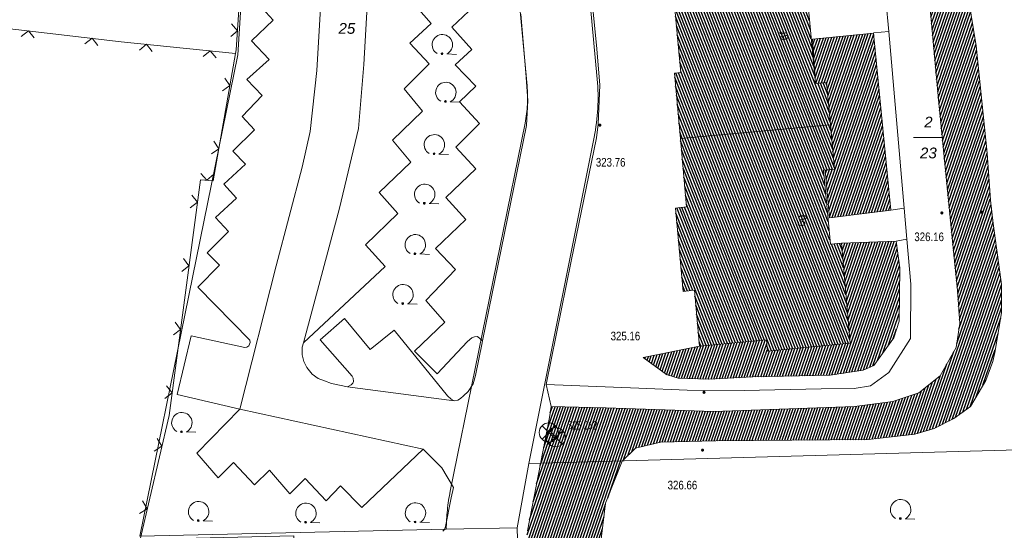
# Model space of a CAD drawing. Header units: metres. Extents: x 345144 to 348639, y 5629211 to 5635235.
# Tile 1042 of 1056: x 347781 to 347858, y 5631295 to 5631334. Entities that reach past the tile are written whole.
import ezdxf
from ezdxf.enums import TextEntityAlignment as Align

# ---------------------------------------------------------------- set-up
doc = ezdxf.new("R2010")
doc.units = ezdxf.units.M
doc.header["$MEASUREMENT"] = 0
for name, color, linetype in [('028 Geländeform', 7, 'Continuous'), ('028 Geländeform Ausg.', 7, 'Continuous'), ('065-066 Ver_Entsorgung', 7, 'Continuous'), ('065-066 Ver_Entsorgung Ausg.', 7, 'Continuous'), ('081-083 Topographie', 7, 'Continuous'), ('AX Flurstück', 7, 'Continuous'), ('AX Gebäude', 7, 'Continuous'), ('Definitionslinie', 7, 'Continuous'), ('Präsentationsobjekt -Text (punktförmig)', 7, 'Continuous')]:
    doc.layers.add(name, color=color, linetype=linetype)
doc.styles.add('ARIAL', font='arial.ttf', dxfattribs={"height": 1})
doc.styles.add('ARIALIT', font='ariali.ttf', dxfattribs={"height": 1})
doc.styles.add('DIN-6776-IT', font='txt', dxfattribs={"height": 1})
pattern_1 = [(250.9552151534, (0, 0), (0.1890527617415, -0.065261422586), [])]
pattern_2 = [(111.5294117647, (0, 0), (-0.186045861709, -0.07339575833), [])]

# ---------------------------------------------------------------- blocks, each defined once
blk = doc.blocks.new('alk_3504_nrw')
at = {"color": 134, "lineweight": 5, "true_color": 0x00b2b2, "flags": 128}
for points in [[(-0.729333, -0.684), (-0.707333, -0.707333), (0.707333, 0.707333)], [(-0.707333, 0.707333), (0.707333, -0.707333)]]:
    blk.add_lwpolyline(points, dxfattribs=at)
at = {"color": 134, "lineweight": 5, "true_color": 0x00b2b2}
for start, end in [(90, -90), (-90, 90)]:
    blk.add_arc((0, 0), 1, start, end, dxfattribs=at)
blk = doc.blocks.new('alk_043x_nrw')
h = blk.add_hatch(color=7)
edge = h.paths.add_edge_path(flags=0)
edge.add_arc((0, 0), 1, 180, 360, ccw=False)
edge.add_arc((0, 0), 1, 0, 180, ccw=False)
blk = doc.blocks.new('alk_7100_nrwx2')
at = {"true_color": 0x2e2e2e}
h = blk.add_hatch(color=250, dxfattribs=at)
edge = h.paths.add_edge_path(flags=0)
edge.add_arc((0.024073, -0.597267), 0.057254, 180, 360, ccw=False)
edge.add_arc((0.024073, -0.597267), 0.057255, 0, 180, ccw=False)
at = {"color": 250, "lineweight": 5, "true_color": 0x2e2e2e, "flags": 128}
blk.add_lwpolyline([(0.349382, -0.597267), (1, -0.597267)], dxfattribs=at)
at = {"color": 250, "lineweight": 5, "true_color": 0x2e2e2e}
for centre, radius, start, end in [((0.024073, 0.012362), 0.690995, -61.91481688, -118.08518312), ((0.024073, -0.597267), 0.057255, 0, 180), ((0.024073, -0.597267), 0.057254, 180, 0)]:
    blk.add_arc(centre, radius, start, end, dxfattribs=at)

msp = doc.modelspace()

# ---------------------------------------------------------------- hatches: boundary and pattern name
at = {"layer": '028 Geländeform', "true_color": 0xb27500}
h = msp.add_hatch(dxfattribs=at)
h.set_pattern_fill('_USER', color=44, scale=0.2, angle=250.95521515, style=0, pattern_type=0)
h.set_pattern_definition(pattern_1)
h.paths.add_polyline_path([(347852.816, 5631328.166), (347851.378, 5631344.04), (347851.378, 5631344.04), (347852.228, 5631342.522), (347852.228, 5631342.522), (347854.162, 5631338.667), (347854.162, 5631338.667), (347855.158, 5631336.035), (347855.158, 5631336.035), (347855.756, 5631332.355), (347855.756, 5631332.355), (347856.619, 5631323.973), (347856.619, 5631323.973), (347856.872, 5631320.32), (347856.872, 5631320.32), (347857.098, 5631318.505), (347857.098, 5631318.505), (347857.542, 5631315.28), (347857.542, 5631315.28), (347857.73, 5631313.737), (347857.73, 5631313.737), (347857.75, 5631311.521), (347857.75, 5631311.521), (347857.217, 5631308.436), (347857.217, 5631308.436), (347857.061, 5631307.746), (347857.061, 5631307.746), (347856.509, 5631306.258), (347856.509, 5631306.258), (347855.331, 5631304.219), (347855.331, 5631304.219), (347854.017, 5631303.282), (347854.017, 5631303.282), (347852.483, 5631302.515), (347852.483, 5631302.515), (347850.985, 5631302.067), (347850.985, 5631302.067), (347847.335, 5631301.638), (347847.335, 5631301.638), (347835.452, 5631301.558), (347835.452, 5631301.558), (347831.142, 5631301.448), (347831.142, 5631301.448), (347829.191, 5631300.983), (347829.191, 5631300.983), (347828.153, 5631299.961), (347828.153, 5631299.961), (347826.862, 5631296.684), (347826.862, 5631296.684), (347826.105, 5631290.471), (347826.105, 5631290.471), (347826.716, 5631285.045), (347826.716, 5631285.045), (347824.147, 5631284.937), (347824.147, 5631284.937), (347822.434, 5631284.879), (347822.434, 5631284.879), (347821.334, 5631284.853), (347821.334, 5631284.853), (347820.742, 5631284.862), (347820.742, 5631284.862), (347820.702, 5631293.655), (347820.702, 5631293.655), (347820.765, 5631294.538), (347820.765, 5631294.538), (347822.49, 5631303.364), (347822.49, 5631303.364), (347822.62, 5631304.214), (347822.62, 5631304.214), (347826.914, 5631304.131), (347826.914, 5631304.131), (347831.494, 5631303.962), (347831.494, 5631303.962), (347835.272, 5631303.842), (347835.272, 5631303.842), (347846.283, 5631304.236), (347846.283, 5631304.236), (347849.269, 5631304.602), (347849.269, 5631304.602), (347851.3, 5631305.296), (347851.3, 5631305.296), (347852.954, 5631306.608), (347852.954, 5631306.608), (347854.195, 5631308.813), (347854.195, 5631308.813), (347854.485, 5631310.703), (347854.485, 5631310.703), (347854.306, 5631313.306), (347854.306, 5631313.306), (347854.022, 5631316.08), (347854.022, 5631316.08)], flags=0)
h = msp.add_hatch(dxfattribs=at)
h.set_pattern_fill('_USER', color=44, scale=0.2, angle=250.95521515, style=0, pattern_type=0)
h.set_pattern_definition(pattern_1)
h.paths.add_polyline_path([(347842.998, 5631332.875), (347847.765, 5631333.346), (347847.765, 5631333.346), (347849.11, 5631319.528), (347849.11, 5631319.528), (347844.323, 5631318.948), (347844.323, 5631318.948), (347843.992, 5631322.665), (347843.992, 5631322.665), (347844.723, 5631322.733), (347844.723, 5631322.733), (347844.394, 5631326.211), (347844.394, 5631326.211), (347844.085, 5631329.494), (347844.085, 5631329.494), (347843.232, 5631329.417), (347843.232, 5631329.417)], flags=0)
h = msp.add_hatch(dxfattribs=at)
h.set_pattern_fill('_USER', color=44, scale=0.2, angle=250.95521515, style=0, pattern_type=0)
h.set_pattern_definition(pattern_1)
h.paths.add_polyline_path([(347849.522, 5631317.11), (347849.815, 5631315.031), (347849.815, 5631315.031), (347849.751, 5631310.88), (347849.751, 5631310.88), (347849.336, 5631309.578), (347849.336, 5631309.578), (347847.791, 5631307.425), (347847.791, 5631307.425), (347846.951, 5631307.069), (347846.951, 5631307.069), (347844.371, 5631306.673), (347844.371, 5631306.673), (347838.308, 5631306.525), (347838.308, 5631306.525), (347834.906, 5631306.345), (347834.906, 5631306.345), (347832.511, 5631306.443), (347832.511, 5631306.443), (347831.601, 5631306.707), (347831.601, 5631306.707), (347829.792, 5631308.051), (347829.792, 5631308.051), (347834.187, 5631308.932), (347834.187, 5631308.932), (347839.401, 5631309.415), (347839.401, 5631309.415), (347839.484, 5631308.537), (347839.484, 5631308.537), (347845.943, 5631309.155), (347845.943, 5631309.155), (347845.258, 5631316.958), (347845.258, 5631316.958)], flags=0)
at = {"layer": 'AX Gebäude', "true_color": 0x4f4f4f}
h = msp.add_hatch(dxfattribs=at)
h.set_pattern_fill('_USER', color=251, scale=0.2, angle=111.52941176, style=0, pattern_type=0)
h.set_pattern_definition(pattern_2)
h.paths.add_polyline_path([(347831.203, 5631341.32), (347842.894, 5631342.399), (347843.208, 5631338.933), (347842.342, 5631338.855), (347843.232, 5631329.417), (347844.096, 5631329.492), (347844.402, 5631326.195), (347832.691, 5631325.122), (347832.229, 5631330.213), (347832.727, 5631330.259), (347832.187, 5631336.099), (347831.694, 5631336.049)], flags=0)
h = msp.add_hatch(dxfattribs=at)
h.set_pattern_fill('_USER', color=251, scale=0.2, angle=111.52941176, style=0, pattern_type=0)
h.set_pattern_definition(pattern_2)
h.paths.add_polyline_path([(347832.691, 5631325.122), (347844.402, 5631326.195), (347844.722, 5631322.733), (347843.856, 5631322.653), (347844.392, 5631316.878), (347845.258, 5631316.958), (347845.943, 5631309.156), (347839.484, 5631308.537), (347839.401, 5631309.416), (347834.187, 5631308.933), (347833.784, 5631313.291), (347832.919, 5631313.196), (347832.312, 5631319.704), (347833.178, 5631319.784)], flags=0)

# ---------------------------------------------------------------- linework, layer by layer
at = {"layer": '081-083 Topographie', "color": 7, "linetype": 'Continuous', "lineweight": 5, "flags": 128}
for points in [[(347797.997, 5631331.747), (347798.049, 5631332.044), (347798.049, 5631332.044), (347800.222, 5631364.957)], [(347824.888, 5631360.848), (347824.641, 5631357.361), (347824.641, 5631357.361), (347824.347, 5631352.965), (347824.347, 5631352.965), (347824.376, 5631351.773), (347824.376, 5631351.773), (347824.603, 5631348.401), (347824.603, 5631348.401), (347824.883, 5631345.573), (347824.883, 5631345.573), (347825.268, 5631341.312), (347825.268, 5631341.312), (347826.185, 5631332.121), (347826.185, 5631332.121), (347826.417, 5631329.276), (347826.417, 5631329.276), (347826.281, 5631326.239), (347826.281, 5631326.239), (347826.154, 5631325.184), (347826.154, 5631325.184), (347824.179, 5631315.559), (347824.179, 5631315.559), (347822.235, 5631305.935)], [(347798.339, 5631304.023), (347801.157, 5631315.184), (347801.157, 5631315.184), (347803.19, 5631322.893), (347803.19, 5631322.893), (347803.821, 5631325.682), (347803.821, 5631325.682), (347804.322, 5631330.419), (347804.322, 5631330.419), (347804.695, 5631336.635)], [(347803.289, 5631309.19), (347806.103, 5631319.703), (347806.103, 5631319.703), (347807.593, 5631325.894), (347807.593, 5631325.894), (347807.988, 5631330.897), (347807.988, 5631330.897), (347808.318, 5631336.389)], [(347798.339, 5631304.023), (347793.438, 5631305.17), (347793.438, 5631305.17), (347794.539, 5631309.733), (347794.539, 5631309.733), (347798.722, 5631308.816), (347798.722, 5631308.816), (347798.876, 5631308.853), (347798.876, 5631308.853), (347799.019, 5631308.955), (347799.019, 5631308.955), (347799.132, 5631309.218), (347799.132, 5631309.218), (347799.114, 5631309.404), (347799.114, 5631309.404), (347795.062, 5631313.536), (347795.062, 5631313.536), (347796.731, 5631315.24), (347796.731, 5631315.24), (347795.781, 5631316.201), (347795.781, 5631316.201), (347797.452, 5631317.861), (347797.452, 5631317.861), (347796.432, 5631318.964), (347796.432, 5631318.964), (347798.068, 5631320.481), (347798.068, 5631320.481), (347797.092, 5631321.567), (347797.092, 5631321.567), (347798.765, 5631323.122), (347798.765, 5631323.122), (347797.787, 5631324.126), (347797.787, 5631324.126), (347799.471, 5631325.793), (347799.471, 5631325.793), (347798.515, 5631326.852), (347798.515, 5631326.852), (347800.082, 5631328.472), (347800.082, 5631328.472), (347798.874, 5631329.734), (347798.874, 5631329.734), (347800.607, 5631331.285), (347800.607, 5631331.285), (347799.229, 5631332.749), (347799.229, 5631332.749), (347800.941, 5631334.349), (347800.941, 5631334.349), (347799.493, 5631335.911)], [(347803.289, 5631309.19), (347809.677, 5631315.133), (347809.677, 5631315.133), (347808.123, 5631316.842), (347808.123, 5631316.842), (347810.645, 5631319.273), (347810.645, 5631319.273), (347809.197, 5631320.903), (347809.197, 5631320.903), (347811.655, 5631323.27), (347811.655, 5631323.27), (347810.238, 5631324.982), (347810.238, 5631324.982), (347812.584, 5631327.254), (347812.584, 5631327.254), (347811.153, 5631329.004), (347811.153, 5631329.004), (347813.105, 5631330.947), (347813.105, 5631330.947), (347811.601, 5631332.57), (347811.601, 5631332.57), (347813.247, 5631334.097), (347813.247, 5631334.097), (347811.728, 5631335.828)], [(347848.728, 5631335.943), (347848.944, 5631333.482), (347848.944, 5631333.482), (347850.155, 5631319.68), (347850.155, 5631319.68), (347850.366, 5631317.269), (347850.366, 5631317.269), (347850.675, 5631313.754), (347850.675, 5631313.754), (347850.631, 5631309.537), (347850.631, 5631309.537), (347848.951, 5631306.865), (347848.951, 5631306.865), (347847.534, 5631305.845), (347847.534, 5631305.845), (347846.245, 5631305.617), (347846.245, 5631305.617), (347843.678, 5631305.614), (347843.678, 5631305.614), (347837.667, 5631305.472), (347837.667, 5631305.472), (347833.218, 5631305.487), (347833.218, 5631305.487), (347829.464, 5631305.641), (347829.464, 5631305.641), (347822.235, 5631305.935)], [(347817.26, 5631309.351), (347816.871, 5631309.674), (347816.871, 5631309.674), (347816.639, 5631309.661), (347816.639, 5631309.661), (347816.427, 5631309.571), (347816.427, 5631309.571), (347816.098, 5631309.292), (347816.098, 5631309.292), (347813.721, 5631306.766), (347813.721, 5631306.766), (347811.964, 5631308.528), (347811.964, 5631308.528), (347814.307, 5631310.801), (347814.307, 5631310.801), (347812.841, 5631312.489), (347812.841, 5631312.489), (347813.426, 5631313.124), (347813.426, 5631313.124), (347815.154, 5631314.915), (347815.154, 5631314.915), (347813.588, 5631316.554), (347813.588, 5631316.554), (347814.164, 5631317.102), (347814.164, 5631317.102), (347815.949, 5631318.803), (347815.949, 5631318.803), (347814.405, 5631320.535), (347814.405, 5631320.535), (347816.737, 5631322.757), (347816.737, 5631322.757), (347815.186, 5631324.454), (347815.186, 5631324.454), (347817.013, 5631326.289), (347817.013, 5631326.289), (347815.466, 5631327.974), (347815.466, 5631327.974), (347816.726, 5631329.205), (347816.726, 5631329.205), (347815.131, 5631330.87), (347815.131, 5631330.87), (347816.435, 5631332.067), (347816.435, 5631332.067), (347814.869, 5631333.81), (347814.869, 5631333.81), (347816.182, 5631335.056)], [(347820.252, 5631334.809), (347820.648, 5631330.254), (347820.648, 5631330.254), (347820.797, 5631328.09), (347820.797, 5631328.09), (347820.694, 5631326.127), (347820.694, 5631326.127), (347817.26, 5631309.351)], [(347774.589, 5631334.365), (347775.046, 5631334.312), (347775.046, 5631334.312), (347789.082, 5631332.676), (347789.082, 5631332.676), (347797.997, 5631331.747)], [(347847.763, 5631333.372), (347848.944, 5631333.482)], [(347797.997, 5631331.747), (347796.257, 5631321.835), (347796.257, 5631321.835), (347795.248, 5631321.91), (347795.248, 5631321.91), (347792.818, 5631303.519), (347792.818, 5631303.519), (347790.55, 5631293.857), (347790.55, 5631293.857), (347802.535, 5631294.139), (347802.535, 5631294.139), (347801.928, 5631282.275), (347801.928, 5631282.275), (347801.043, 5631265.987)], [(347849.11, 5631319.528), (347850.155, 5631319.68)], [(347849.522, 5631317.11), (347850.366, 5631317.269)], [(347806.738, 5631305.758), (347807.016, 5631305.913), (347807.016, 5631305.913), (347807.145, 5631306.038), (347807.145, 5631306.038), (347807.195, 5631306.163), (347807.195, 5631306.163), (347807.169, 5631306.431), (347807.169, 5631306.431), (347807.09, 5631306.584), (347807.09, 5631306.584), (347804.597, 5631309.415), (347804.597, 5631309.415), (347806.493, 5631311.097), (347806.493, 5631311.097), (347808.504, 5631308.681), (347808.504, 5631308.681), (347810.369, 5631310.177), (347810.369, 5631310.177), (347814.53, 5631305.057), (347814.53, 5631305.057), (347814.804, 5631304.783), (347814.804, 5631304.783), (347815.036, 5631304.67)], [(347803.289, 5631309.19), (347803.187, 5631308.84), (347803.187, 5631308.84), (347803.178, 5631308.261), (347803.178, 5631308.261), (347803.325, 5631307.737), (347803.325, 5631307.737), (347803.551, 5631307.259), (347803.551, 5631307.259), (347803.965, 5631306.758), (347803.965, 5631306.758), (347804.448, 5631306.396), (347804.448, 5631306.396), (347804.92, 5631306.217), (347804.92, 5631306.217), (347805.478, 5631306.02), (347805.478, 5631306.02), (347806.738, 5631305.758)], [(347815.036, 5631304.67), (347815.345, 5631304.726), (347815.345, 5631304.726), (347815.54, 5631304.85), (347815.54, 5631304.85), (347815.768, 5631305.058), (347815.768, 5631305.058), (347816.136, 5631305.388), (347816.136, 5631305.388), (347816.541, 5631306.002), (347816.541, 5631306.002), (347816.716, 5631306.632), (347816.716, 5631306.632), (347817.225, 5631309.177), (347817.225, 5631309.177), (347817.26, 5631309.351)], [(347806.738, 5631305.758), (347815.036, 5631304.67)], [(347822.235, 5631305.935), (347822.62, 5631304.214), (347822.62, 5631304.214), (347822.49, 5631303.364), (347822.49, 5631303.364), (347820.765, 5631294.538)], [(347798.339, 5631304.023), (347794.981, 5631300.576), (347794.981, 5631300.576), (347796.638, 5631298.663), (347796.638, 5631298.663), (347797.845, 5631299.866), (347797.845, 5631299.866), (347799.463, 5631298.121), (347799.463, 5631298.121), (347800.647, 5631299.264), (347800.647, 5631299.264), (347802.236, 5631297.424), (347802.236, 5631297.424), (347803.413, 5631298.615), (347803.413, 5631298.615), (347805.071, 5631296.862), (347805.071, 5631296.862), (347806.168, 5631298.048), (347806.168, 5631298.048), (347807.837, 5631296.356), (347807.837, 5631296.356), (347812.637, 5631300.887)], [(347798.339, 5631304.023), (347812.637, 5631300.887)], [(347812.637, 5631300.887), (347814.093, 5631299.43), (347814.093, 5631299.43), (347814.986, 5631297.916), (347814.986, 5631297.916), (347814.824, 5631297.09), (347814.824, 5631297.09), (347814.362, 5631294.857), (347814.362, 5631294.857), (347814.293, 5631294.636), (347814.293, 5631294.636), (347814.153, 5631294.49)]]:
    msp.add_lwpolyline(points, dxfattribs=at)
at = {"layer": 'AX Flurstück', "color": 8, "linetype": 'Continuous', "lineweight": 13, "true_color": 0x808080, "flags": 128}
for points in [[(347776.924, 5631366.715), (347797.298, 5631368.94), (347800.425, 5631367.592), (347798.174, 5631331.65), (347790.534, 5631294.105), (347814.433, 5631294.655), (347819.952, 5631294.771), (347823.315, 5631175.605), (347822.789, 5631171.013)], [(347818.719, 5631350.898), (347820.731, 5631329.232), (347820.731, 5631329.232), (347820.74784, 5631329.050099), (347820.758026, 5631328.867699), (347820.768232, 5631328.684932), (347820.771742, 5631328.501907), (347820.775257, 5631328.318637), (347820.772054, 5631328.135355), (347820.768849, 5631327.95195), (347820.758921, 5631327.768781), (347820.748993, 5631327.585612), (347820.732355, 5631327.402925), (347820.715728, 5631327.220362), (347820.692423, 5631327.038526), (347820.66915, 5631326.856934), (347820.639247, 5631326.676312), (347820.609405, 5631326.496053), (347820.573, 5631326.317), (347820.573, 5631326.317), (347814.744, 5631297.624), (347814.744, 5631297.624), (347814.706776, 5631297.441119), (347814.673966, 5631297.257382), (347814.641127, 5631297.073485), (347814.612729, 5631296.888836), (347814.584313, 5631296.704081), (347814.56036, 5631296.51868), (347814.536399, 5631296.333225), (347814.516916, 5631296.147232), (347814.497434, 5631295.961239), (347814.482441, 5631295.774816), (347814.467452, 5631295.588446), (347814.456958, 5631295.401755), (347814.446471, 5631295.215172), (347814.44048, 5631295.028375), (347814.434494, 5631294.84174), (347814.433, 5631294.655), (347814.433, 5631294.655), (347790.534, 5631294.105), (347798.174, 5631331.65), (347800.425, 5631367.592)], [(347824.194, 5631351.406), (347826.205, 5631329.74), (347826.205, 5631329.74), (347826.231128, 5631329.458414), (347826.246964, 5631329.176049), (347826.262832, 5631328.893115), (347826.268345, 5631328.609776), (347826.273866, 5631328.326057), (347826.268997, 5631328.042312), (347826.264125, 5631327.758376), (347826.248856, 5631327.474797), (347826.233587, 5631327.191218), (347826.207941, 5631326.908376), (347826.182312, 5631326.625723), (347826.146356, 5631326.344187), (347826.110447, 5631326.063028), (347826.064286, 5631325.783359), (347826.018218, 5631325.504252), (347825.962, 5631325.227), (347825.962, 5631325.227), (347820.876, 5631299.777), (347819.952, 5631294.771), (347814.433, 5631294.655), (347814.433, 5631294.655), (347814.434494, 5631294.84174), (347814.44048, 5631295.028375), (347814.446471, 5631295.215172), (347814.456958, 5631295.401755), (347814.467452, 5631295.588446), (347814.482441, 5631295.774816), (347814.497434, 5631295.961239), (347814.516916, 5631296.147232), (347814.536399, 5631296.333225), (347814.56036, 5631296.51868), (347814.584313, 5631296.704081), (347814.612729, 5631296.888836), (347814.641127, 5631297.073485), (347814.673966, 5631297.257382), (347814.706776, 5631297.441119), (347814.744, 5631297.624), (347814.744, 5631297.624), (347820.573, 5631326.317), (347820.573, 5631326.317), (347820.609405, 5631326.496053), (347820.639247, 5631326.676312), (347820.66915, 5631326.856934), (347820.692423, 5631327.038526), (347820.715728, 5631327.220362), (347820.732355, 5631327.402925), (347820.748993, 5631327.585612), (347820.758921, 5631327.768781), (347820.768849, 5631327.95195), (347820.772054, 5631328.135355), (347820.775257, 5631328.318637), (347820.771742, 5631328.501907), (347820.768232, 5631328.684932), (347820.758026, 5631328.867699), (347820.74784, 5631329.050099), (347820.731, 5631329.232), (347820.731, 5631329.232), (347818.719, 5631350.898)], [(347860.897, 5631300.893), (347820.876, 5631299.777), (347825.962, 5631325.227), (347825.962, 5631325.227), (347826.018218, 5631325.504252), (347826.064286, 5631325.783359), (347826.110447, 5631326.063028), (347826.146356, 5631326.344187), (347826.182312, 5631326.625723), (347826.207941, 5631326.908376), (347826.233587, 5631327.191218), (347826.248856, 5631327.474797), (347826.264125, 5631327.758376), (347826.268997, 5631328.042312), (347826.273866, 5631328.326057), (347826.268345, 5631328.609776), (347826.262832, 5631328.893115), (347826.246964, 5631329.176049), (347826.231128, 5631329.458414), (347826.205, 5631329.74), (347826.205, 5631329.74), (347824.194, 5631351.406)], [(347822.789, 5631171.013), (347823.315, 5631175.605), (347819.952, 5631294.771), (347820.876, 5631299.777), (347860.897, 5631300.893), (347860.92, 5631296.907), (347861.482, 5631283.258)]]:
    msp.add_lwpolyline(points, dxfattribs=at)
at = {"layer": 'AX Gebäude', "color": 7, "linetype": 'Continuous', "lineweight": 5, "flags": 128}
for points in [[(347831.203, 5631341.32), (347842.894, 5631342.399), (347843.208, 5631338.933), (347842.342, 5631338.855), (347843.232, 5631329.417), (347844.096, 5631329.492), (347844.402, 5631326.195), (347832.691, 5631325.122), (347832.229, 5631330.213), (347832.727, 5631330.259), (347832.187, 5631336.099), (347831.694, 5631336.049), (347831.203, 5631341.32)], [(347832.691, 5631325.122), (347844.402, 5631326.195), (347844.722, 5631322.733), (347843.856, 5631322.653), (347844.392, 5631316.878), (347845.258, 5631316.958), (347845.943, 5631309.156), (347839.484, 5631308.537), (347839.401, 5631309.416), (347834.187, 5631308.933), (347833.784, 5631313.291), (347832.919, 5631313.196), (347832.312, 5631319.704), (347833.178, 5631319.784), (347832.691, 5631325.122)]]:
    msp.add_lwpolyline(points, dxfattribs=at)
at = {"layer": 'Definitionslinie', "color": 7, "linetype": 'Continuous', "lineweight": 5, "flags": 128}
for points in [[(347798.049, 5631332.044), (347800.222, 5631364.957)], [(347825.268, 5631341.312), (347826.185, 5631332.121)], [(347804.322, 5631330.419), (347804.695, 5631336.635)], [(347807.988, 5631330.897), (347808.318, 5631336.389)], [(347799.493, 5631335.911), (347800.941, 5631334.349)], [(347811.728, 5631335.828), (347813.247, 5631334.097)], [(347848.728, 5631335.943), (347848.944, 5631333.482)], [(347814.869, 5631333.81), (347816.182, 5631335.056)], [(347820.252, 5631334.809), (347820.648, 5631330.254)], [(347774.589, 5631334.365), (347775.046, 5631334.312), (347775.046, 5631334.312), (347789.082, 5631332.676)], [(347797.615, 5631333.067), (347798.147, 5631333.533), (347797.681, 5631334.065)], [(347797.615, 5631333.067), (347798.147, 5631333.533), (347797.681, 5631334.065)], [(347799.229, 5631332.749), (347800.941, 5631334.349)], [(347811.601, 5631332.57), (347813.247, 5631334.097)], [(347814.869, 5631333.81), (347816.435, 5631332.067)], [(347782.274, 5631332.966), (347781.836, 5631333.521), (347781.281, 5631333.082)], [(347782.274, 5631332.966), (347781.836, 5631333.521), (347781.281, 5631333.082)], [(347847.763, 5631333.372), (347848.944, 5631333.482)], [(347848.944, 5631333.482), (347850.155, 5631319.68)], [(347787.241, 5631332.387), (347786.802, 5631332.942), (347786.247, 5631332.503)], [(347787.241, 5631332.387), (347786.802, 5631332.942), (347786.247, 5631332.503)], [(347789.082, 5631332.676), (347797.997, 5631331.747)], [(347791.498, 5631331.921), (347791.053, 5631332.471), (347790.504, 5631332.025)], [(347791.498, 5631331.921), (347791.053, 5631332.471), (347790.504, 5631332.025)], [(347799.229, 5631332.749), (347800.607, 5631331.285)], [(347811.601, 5631332.57), (347813.105, 5631330.947)], [(347796.472, 5631331.403), (347796.026, 5631331.952), (347795.477, 5631331.507)], [(347796.472, 5631331.403), (347796.026, 5631331.952), (347795.477, 5631331.507)], [(347796.257, 5631321.835), (347797.997, 5631331.747)], [(347797.997, 5631331.747), (347798.049, 5631332.044)], [(347815.131, 5631330.87), (347816.435, 5631332.067)], [(347826.185, 5631332.121), (347826.417, 5631329.276)], [(347798.874, 5631329.734), (347800.607, 5631331.285)], [(347807.593, 5631325.894), (347807.988, 5631330.897)], [(347811.153, 5631329.004), (347813.105, 5631330.947)], [(347815.131, 5631330.87), (347816.726, 5631329.205)], [(347803.821, 5631325.682), (347804.322, 5631330.419)], [(347820.648, 5631330.254), (347820.797, 5631328.09)], [(347796.98, 5631328.847), (347797.559, 5631329.253), (347797.153, 5631329.832)], [(347796.98, 5631328.847), (347797.559, 5631329.253), (347797.153, 5631329.832)], [(347798.874, 5631329.734), (347800.082, 5631328.472)], [(347815.466, 5631327.974), (347816.726, 5631329.205)], [(347826.281, 5631326.239), (347826.417, 5631329.276)], [(347798.515, 5631326.852), (347800.082, 5631328.472)], [(347811.153, 5631329.004), (347812.584, 5631327.254)], [(347815.466, 5631327.974), (347817.013, 5631326.289)], [(347820.694, 5631326.127), (347820.797, 5631328.09)], [(347798.515, 5631326.852), (347799.471, 5631325.793)], [(347810.238, 5631324.982), (347812.584, 5631327.254)], [(347815.186, 5631324.454), (347817.013, 5631326.289)], [(347817.26, 5631309.351), (347820.694, 5631326.127)], [(347826.154, 5631325.184), (347826.281, 5631326.239)], [(347797.787, 5631324.126), (347799.471, 5631325.793)], [(347803.19, 5631322.893), (347803.821, 5631325.682)], [(347806.103, 5631319.703), (347807.593, 5631325.894)], [(347796.116, 5631323.923), (347796.695, 5631324.329), (347796.289, 5631324.908)], [(347796.116, 5631323.923), (347796.695, 5631324.329), (347796.289, 5631324.908)], [(347810.238, 5631324.982), (347811.655, 5631323.27)], [(347824.179, 5631315.559), (347826.154, 5631325.184)], [(347797.787, 5631324.126), (347798.765, 5631323.122)], [(347815.186, 5631324.454), (347816.737, 5631322.757)], [(347797.092, 5631321.567), (347798.765, 5631323.122)], [(347809.197, 5631320.903), (347811.655, 5631323.27)], [(347795.291, 5631322.408), (347795.753, 5631321.873), (347796.288, 5631322.334)], [(347795.291, 5631322.408), (347795.753, 5631321.873), (347796.288, 5631322.334)], [(347801.157, 5631315.184), (347803.19, 5631322.893)], [(347814.405, 5631320.535), (347816.737, 5631322.757)], [(347792.818, 5631303.519), (347795.248, 5631321.91)], [(347795.248, 5631321.91), (347796.257, 5631321.835)], [(347797.092, 5631321.567), (347798.068, 5631320.481)], [(347794.454, 5631319.72), (347795.015, 5631320.15), (347794.585, 5631320.711)], [(347794.454, 5631319.72), (347795.015, 5631320.15), (347794.585, 5631320.711)], [(347809.197, 5631320.903), (347810.645, 5631319.273)], [(347796.432, 5631318.964), (347798.068, 5631320.481)], [(347814.405, 5631320.535), (347815.949, 5631318.803)], [(347803.289, 5631309.19), (347806.103, 5631319.703)], [(347808.123, 5631316.842), (347810.645, 5631319.273)], [(347849.11, 5631319.528), (347850.155, 5631319.68)], [(347850.155, 5631319.68), (347850.366, 5631317.269)], [(347796.432, 5631318.964), (347797.452, 5631317.861)], [(347814.164, 5631317.102), (347815.949, 5631318.803)], [(347795.781, 5631316.201), (347797.452, 5631317.861)], [(347808.123, 5631316.842), (347809.677, 5631315.133)], [(347813.588, 5631316.554), (347814.164, 5631317.102)], [(347849.522, 5631317.11), (347850.366, 5631317.269)], [(347850.366, 5631317.269), (347850.675, 5631313.754)], [(347795.781, 5631316.201), (347796.731, 5631315.24)], [(347813.588, 5631316.554), (347815.154, 5631314.915)], [(347793.799, 5631314.763), (347794.36, 5631315.193), (347793.93, 5631315.754)], [(347793.799, 5631314.763), (347794.36, 5631315.193), (347793.93, 5631315.754)], [(347822.235, 5631305.935), (347824.179, 5631315.559)], [(347795.062, 5631313.536), (347796.731, 5631315.24)], [(347798.339, 5631304.023), (347801.157, 5631315.184)], [(347803.289, 5631309.19), (347809.677, 5631315.133)], [(347813.426, 5631313.124), (347815.154, 5631314.915)], [(347850.675, 5631313.754), (347850.631, 5631309.537)], [(347795.062, 5631313.536), (347799.114, 5631309.404)], [(347812.841, 5631312.489), (347813.426, 5631313.124)], [(347812.841, 5631312.489), (347814.307, 5631310.801)], [(347793.144, 5631309.806), (347793.706, 5631310.236), (347793.275, 5631310.797)], [(347793.144, 5631309.806), (347793.706, 5631310.236), (347793.275, 5631310.797)], [(347804.597, 5631309.415), (347806.493, 5631311.097)], [(347806.493, 5631311.097), (347808.504, 5631308.681)], [(347811.964, 5631308.528), (347814.307, 5631310.801)], [(347808.504, 5631308.681), (347810.369, 5631310.177)], [(347810.369, 5631310.177), (347814.53, 5631305.057)], [(347793.438, 5631305.17), (347794.539, 5631309.733)], [(347794.539, 5631309.733), (347798.722, 5631308.816)], [(347799.019, 5631308.955), (347799.132, 5631309.218)], [(347799.114, 5631309.404), (347799.132, 5631309.218)], [(347803.187, 5631308.84), (347803.289, 5631309.19)], [(347804.597, 5631309.415), (347807.09, 5631306.584)], [(347813.721, 5631306.766), (347816.098, 5631309.292)], [(347816.098, 5631309.292), (347816.427, 5631309.571)], [(347816.427, 5631309.571), (347816.639, 5631309.661)], [(347816.639, 5631309.661), (347816.871, 5631309.674)], [(347816.716, 5631306.632), (347817.225, 5631309.177)], [(347816.871, 5631309.674), (347817.26, 5631309.351)], [(347817.225, 5631309.177), (347817.26, 5631309.351)], [(347848.951, 5631306.865), (347850.631, 5631309.537)], [(347798.722, 5631308.816), (347798.876, 5631308.853)], [(347798.876, 5631308.853), (347799.019, 5631308.955)], [(347803.187, 5631308.84), (347803.178, 5631308.261)], [(347811.964, 5631308.528), (347813.721, 5631306.766)], [(347803.178, 5631308.261), (347803.325, 5631307.737)], [(347803.325, 5631307.737), (347803.551, 5631307.259)], [(347803.551, 5631307.259), (347803.965, 5631306.758)], [(347847.534, 5631305.845), (347848.951, 5631306.865)], [(347803.965, 5631306.758), (347804.448, 5631306.396)], [(347804.448, 5631306.396), (347804.92, 5631306.217)], [(347804.92, 5631306.217), (347805.478, 5631306.02)], [(347807.09, 5631306.584), (347807.169, 5631306.431)], [(347807.145, 5631306.038), (347807.195, 5631306.163)], [(347807.169, 5631306.431), (347807.195, 5631306.163)], [(347816.541, 5631306.002), (347816.716, 5631306.632)], [(347792.489, 5631304.849), (347793.051, 5631305.279), (347792.62, 5631305.84)], [(347792.489, 5631304.849), (347793.051, 5631305.279), (347792.62, 5631305.84)], [(347805.478, 5631306.02), (347806.738, 5631305.758)], [(347806.738, 5631305.758), (347807.016, 5631305.913)], [(347806.738, 5631305.758), (347815.036, 5631304.67)], [(347807.016, 5631305.913), (347807.145, 5631306.038)], [(347815.768, 5631305.058), (347816.136, 5631305.388)], [(347816.136, 5631305.388), (347816.541, 5631306.002)], [(347822.235, 5631305.935), (347829.464, 5631305.641)], [(347822.235, 5631305.935), (347822.62, 5631304.214)], [(347829.464, 5631305.641), (347833.218, 5631305.487)], [(347833.218, 5631305.487), (347837.667, 5631305.472)], [(347837.667, 5631305.472), (347843.678, 5631305.614)], [(347843.678, 5631305.614), (347846.245, 5631305.617)], [(347846.245, 5631305.617), (347847.534, 5631305.845)], [(347793.438, 5631305.17), (347798.339, 5631304.023)], [(347814.53, 5631305.057), (347814.804, 5631304.783)], [(347814.804, 5631304.783), (347815.036, 5631304.67)], [(347815.036, 5631304.67), (347815.345, 5631304.726)], [(347815.345, 5631304.726), (347815.54, 5631304.85)], [(347815.54, 5631304.85), (347815.768, 5631305.058)], [(347794.981, 5631300.576), (347798.339, 5631304.023)], [(347798.339, 5631304.023), (347812.637, 5631300.887)], [(347822.49, 5631303.364), (347822.62, 5631304.214)], [(347790.55, 5631293.857), (347792.818, 5631303.519)], [(347820.765, 5631294.538), (347822.49, 5631303.364)], [(347791.654, 5631300.749), (347792.255, 5631301.122), (347791.883, 5631301.723)], [(347791.654, 5631300.749), (347792.255, 5631301.122), (347791.883, 5631301.723)], [(347807.837, 5631296.356), (347812.637, 5631300.887)], [(347812.637, 5631300.887), (347814.093, 5631299.43)], [(347794.981, 5631300.576), (347796.638, 5631298.663)], [(347796.638, 5631298.663), (347797.845, 5631299.866)], [(347797.845, 5631299.866), (347799.463, 5631298.121)], [(347799.463, 5631298.121), (347800.647, 5631299.264)], [(347800.647, 5631299.264), (347802.236, 5631297.424)], [(347814.093, 5631299.43), (347814.986, 5631297.916)], [(347802.236, 5631297.424), (347803.413, 5631298.615)], [(347803.413, 5631298.615), (347805.071, 5631296.862)], [(347805.071, 5631296.862), (347806.168, 5631298.048)], [(347806.168, 5631298.048), (347807.837, 5631296.356)], [(347814.824, 5631297.09), (347814.986, 5631297.916)], [(347814.362, 5631294.857), (347814.824, 5631297.09)], [(347790.512, 5631295.882), (347791.113, 5631296.254), (347790.74, 5631296.855)], [(347790.512, 5631295.882), (347791.113, 5631296.254), (347790.74, 5631296.855)], [(347814.153, 5631294.49), (347814.293, 5631294.636)], [(347814.293, 5631294.636), (347814.362, 5631294.857)]]:
    msp.add_lwpolyline(points, dxfattribs=at)
at = {"layer": 'Definitionslinie', "color": 44, "linetype": 'Continuous', "lineweight": 5, "true_color": 0xb27500, "flags": 128}
for points in [[(347851.378, 5631344.04), (347852.816, 5631328.166)], [(347855.158, 5631336.035), (347855.756, 5631332.355)], [(347842.998, 5631332.875), (347847.765, 5631333.346)], [(347847.765, 5631333.346), (347849.11, 5631319.528)], [(347842.998, 5631332.875), (347843.232, 5631329.417)], [(347855.756, 5631332.355), (347856.619, 5631323.973)], [(347843.232, 5631329.417), (347844.085, 5631329.494)], [(347844.085, 5631329.494), (347844.394, 5631326.211)], [(347852.816, 5631328.166), (347854.022, 5631316.08)], [(347844.394, 5631326.211), (347844.723, 5631322.733)], [(347856.619, 5631323.973), (347856.872, 5631320.32)], [(347843.992, 5631322.665), (347844.723, 5631322.733)], [(347843.992, 5631322.665), (347844.323, 5631318.948)], [(347856.872, 5631320.32), (347857.098, 5631318.505)], [(347844.323, 5631318.948), (347849.11, 5631319.528)], [(347857.098, 5631318.505), (347857.542, 5631315.28)], [(347845.258, 5631316.958), (347849.522, 5631317.11)], [(347845.258, 5631316.958), (347845.943, 5631309.155)], [(347849.522, 5631317.11), (347849.815, 5631315.031)], [(347854.022, 5631316.08), (347854.306, 5631313.306)], [(347849.815, 5631315.031), (347849.751, 5631310.88)], [(347857.542, 5631315.28), (347857.73, 5631313.737)], [(347854.306, 5631313.306), (347854.485, 5631310.703)], [(347857.73, 5631313.737), (347857.75, 5631311.521)], [(347857.217, 5631308.436), (347857.75, 5631311.521)], [(347849.336, 5631309.578), (347849.751, 5631310.88)], [(347854.195, 5631308.813), (347854.485, 5631310.703)], [(347834.187, 5631308.932), (347839.401, 5631309.415)], [(347839.401, 5631309.415), (347839.484, 5631308.537)], [(347839.484, 5631308.537), (347845.943, 5631309.155)], [(347847.791, 5631307.425), (347849.336, 5631309.578)], [(347829.792, 5631308.051), (347834.187, 5631308.932)], [(347852.954, 5631306.608), (347854.195, 5631308.813)], [(347857.061, 5631307.746), (347857.217, 5631308.436)], [(347829.792, 5631308.051), (347831.601, 5631306.707)], [(347856.509, 5631306.258), (347857.061, 5631307.746)], [(347844.371, 5631306.673), (347846.951, 5631307.069)], [(347846.951, 5631307.069), (347847.791, 5631307.425)], [(347831.601, 5631306.707), (347832.511, 5631306.443)], [(347832.511, 5631306.443), (347834.906, 5631306.345)], [(347834.906, 5631306.345), (347838.308, 5631306.525)], [(347838.308, 5631306.525), (347844.371, 5631306.673)], [(347851.3, 5631305.296), (347852.954, 5631306.608)], [(347855.331, 5631304.219), (347856.509, 5631306.258)], [(347846.283, 5631304.236), (347849.269, 5631304.602)], [(347849.269, 5631304.602), (347851.3, 5631305.296)], [(347822.49, 5631303.364), (347822.62, 5631304.214)], [(347822.62, 5631304.214), (347826.914, 5631304.131)], [(347826.914, 5631304.131), (347831.494, 5631303.962)], [(347831.494, 5631303.962), (347835.272, 5631303.842)], [(347835.272, 5631303.842), (347846.283, 5631304.236)], [(347854.017, 5631303.282), (347855.331, 5631304.219)], [(347820.765, 5631294.538), (347822.49, 5631303.364)], [(347852.483, 5631302.515), (347854.017, 5631303.282)], [(347850.985, 5631302.067), (347852.483, 5631302.515)], [(347831.142, 5631301.448), (347835.452, 5631301.558)], [(347835.452, 5631301.558), (347847.335, 5631301.638)], [(347847.335, 5631301.638), (347850.985, 5631302.067)], [(347828.153, 5631299.961), (347829.191, 5631300.983)], [(347829.191, 5631300.983), (347831.142, 5631301.448)], [(347826.862, 5631296.684), (347828.153, 5631299.961)], [(347826.105, 5631290.471), (347826.862, 5631296.684)]]:
    msp.add_lwpolyline(points, dxfattribs=at)
at = {"layer": 'Präsentationsobjekt -Text (punktförmig)', "color": 251, "linetype": 'Continuous', "lineweight": 13, "true_color": 0x5e5e5e, "flags": 128}
msp.add_lwpolyline([(347850.8668, 5631325.20052), (347853.2092, 5631325.20052)], dxfattribs=at)

# ---------------------------------------------------------------- block references
at = {"layer": '028 Geländeform', "xscale": 0.125, "yscale": 0.125}
for p, rotation in [((347826.41, 5631326.161), -2.326094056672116), ((347853.09, 5631319.317), -2.326094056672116), ((347856.174, 5631319.385), -2.326094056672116), ((347834.537, 5631305.328), -2.326094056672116), ((347822.966, 5631301.827), -2.326094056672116), ((347834.422, 5631300.825), -2.326036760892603)]:
    msp.add_blockref('alk_043x_nrw', p, dxfattribs=dict(at, rotation=rotation))
at = {"layer": '065-066 Ver_Entsorgung', "xscale": 0.75, "yscale": 0.75}
msp.add_blockref('alk_3504_nrw', (347822.429, 5631302.194), dxfattribs=at)
at = {"layer": '065-066 Ver_Entsorgung', "xscale": 0.75, "yscale": 0.75, "rotation": -2.326094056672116}
msp.add_blockref('alk_3504_nrw', (347822.966, 5631301.827), dxfattribs=at)
at = {"layer": '081-083 Topographie', "xscale": 1.15275, "yscale": 1.15275}
for p, rotation in [((347814.098, 5631332.422), -2.326094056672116), ((347814.37, 5631328.701), -2.326094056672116), ((347813.479, 5631324.62), -2.325521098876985), ((347812.719, 5631320.754), -2.326094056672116), ((347811.988, 5631316.823), -2.326094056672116), ((347811.027, 5631312.93), -2.326094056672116), ((347793.777, 5631302.946), -2.325463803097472), ((347849.845, 5631296.162), -2.326094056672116), ((347795.083, 5631296.009), -2.326094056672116), ((347803.456, 5631295.879), -2.326094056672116), ((347812.002, 5631295.903), -2.325521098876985)]:
    msp.add_blockref('alk_7100_nrwx2', p, dxfattribs=dict(at, rotation=rotation))

# ---------------------------------------------------------------- texts
at = {"layer": '028 Geländeform Ausg.', "color": 44, "true_color": 0xb27500, "style": 'ARIAL', "width": 0.8}
for s, height, p in [('323.76', 0.6761367, (347826.098, 5631322.932)), ('326.16', 0.6761366, (347850.942, 5631317.12)), ('325.16', 0.6761366, (347827.251, 5631309.382)), ('326.66', 0.6761367, (347831.698, 5631297.759))]:
    msp.add_text(s, height=height, dxfattribs=at).set_placement(p)
at = {"layer": '065-066 Ver_Entsorgung Ausg.', "color": 134, "true_color": 0x00b2b2, "style": 'DIN-6776-IT', "width": 0.8}
msp.add_text('325.262', height=0.6762, dxfattribs=at).set_placement((347823.897, 5631302.428))
at = {"layer": 'Präsentationsobjekt -Text (punktförmig)', "color": 8, "true_color": 0x808080, "style": 'ARIALIT'}
for s, p in [('25', (347806.677, 5631333.71016)), ('2', (347852.038, 5631326.40388)), ('23', (347852.038, 5631323.99716))]:
    msp.add_text(s, height=0.8421, dxfattribs=at).set_placement(p, align=Align.MIDDLE_CENTER)
at = {"layer": 'Präsentationsobjekt -Text (punktförmig)', "color": 7, "style": 'ARIAL'}
for s, rotation, p in [('6f', 97.40284504, (347841.072, 5631333.154)), ('6g', 97.40282861, (347842.396, 5631318.744))]:
    msp.add_text(s, height=0.58947, rotation=rotation, dxfattribs=at).set_placement(p, align=Align.CENTER)

doc.saveas('drawing.dxf')
